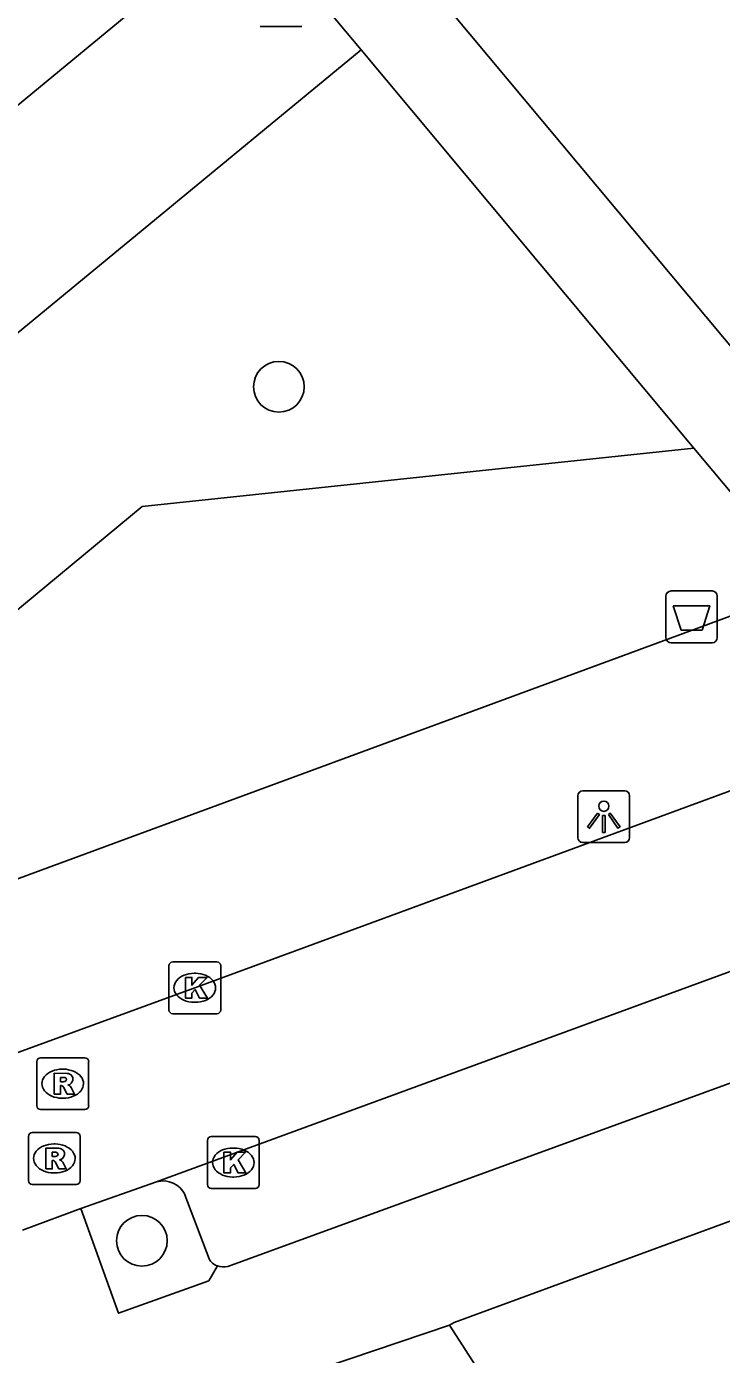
# Model space of a CAD drawing. Extents: x 159718 to 160783, y 383290 to 384030.
# Drawn here: x 160375.18 to 160388.58, y 383441.2 to 383466.82 of the extents above; entities that cross this region are included whole.
import ezdxf

# ---------------------------------------------------------------- set-up
doc = ezdxf.new("R2010")
doc.units = 0
for name, color, linetype in [('IMGEO_Afvalbak', 7, 'Continuous'), ('IMGEO_Boom', 7, 'Continuous'), ('IMGEO_Groenvoorziening', 7, 'Continuous'), ('IMGEO_Kolk', 7, 'Continuous'), ('IMGEO_Lichtpunt', 7, 'Continuous'), ('IMGEO_Pand', 7, 'Continuous'), ('IMGEO_Parkeervlak_open', 7, 'Continuous'), ('IMGEO_Rijbaan_lokaal_open', 7, 'Continuous'), ('IMGEO_Rioolput', 7, 'Continuous'), ('IMGEO_Voetpad_open', 7, 'Continuous')]:
    doc.layers.add(name, color=color, linetype=linetype)

msp = doc.modelspace()

# ---------------------------------------------------------------- linework, layer by layer
at = {"layer": 'IMGEO_Afvalbak'}
for p, q in [((160387.506, 383455.034), (160387.506, 383455.834)), ((160387.506, 383455.834), (160387.506, 383455.034)), ((160387.606, 383455.934), (160388.396, 383455.934)), ((160388.396, 383455.934), (160387.606, 383455.934)), ((160388.496, 383455.834), (160388.496, 383455.034)), ((160388.496, 383455.034), (160388.496, 383455.834)), ((160388.396, 383454.934), (160387.606, 383454.934)), ((160387.606, 383454.934), (160388.396, 383454.934))]:
    msp.add_line(p, q, dxfattribs=at)
msp.add_lwpolyline([(160387.649, 383455.648), (160388.353, 383455.648), (160388.204, 383455.178), (160387.798, 383455.178), (160387.649, 383455.648)], dxfattribs=at)
for centre, start, end in [((160387.606, 383455.834), 90, 180), ((160387.606, 383455.834), 90, 180), ((160388.396, 383455.834), 0, 90), ((160388.396, 383455.834), 360, 90), ((160387.606, 383455.034), 180, 270), ((160387.606, 383455.034), 180, 270), ((160388.396, 383455.034), 270, 0), ((160388.396, 383455.034), 270, 0)]:
    msp.add_arc(centre, 0.1, start, end, dxfattribs=at)
at = {"layer": 'IMGEO_Boom'}
for centre in [(160380.042, 383459.873), (160377.401, 383443.398)]:
    msp.add_circle(centre, 0.489, dxfattribs=at)
at = {"layer": 'IMGEO_Groenvoorziening'}
for points in [[(160365.869, 383453.384), (160381.631, 383466.371)], [(160368.511, 383450.191), (160377.403, 383457.565), (160388.042, 383458.692)]]:
    msp.add_lwpolyline(points, dxfattribs=at)
at = {"layer": 'IMGEO_Kolk'}
for p, q in [((160377.92, 383447.852), (160377.92, 383448.704)), ((160377.995, 383448.778), (160378.847, 383448.778)), ((160378.921, 383448.704), (160378.921, 383447.852)), ((160378.408, 383448.558), (160378.433, 383448.558)), ((160378.431, 383447.998), (160378.406, 383447.998)), ((160378.847, 383447.778), (160377.995, 383447.778)), ((160378.663, 383444.481), (160378.663, 383445.333)), ((160378.738, 383445.407), (160379.59, 383445.407)), ((160379.664, 383445.333), (160379.664, 383444.481)), ((160379.151, 383445.187), (160379.176, 383445.187)), ((160379.174, 383444.627), (160379.149, 383444.627)), ((160379.59, 383444.407), (160378.738, 383444.407))]:
    msp.add_line(p, q, dxfattribs=at)
for points in [[(160377.92, 383447.852), (160377.92, 383448.704)], [(160377.995, 383448.778), (160378.847, 383448.778)], [(160378.921, 383448.704), (160378.921, 383447.852)], [(160378.241, 383448.478), (160378.364, 383448.478), (160378.364, 383448.327), (160378.494, 383448.478), (160378.658, 383448.478), (160378.512, 383448.327), (160378.665, 383448.078), (160378.513, 383448.078), (160378.428, 383448.242), (160378.364, 383448.175), (160378.364, 383448.078), (160378.241, 383448.078), (160378.241, 383448.478)], [(160378.847, 383447.778), (160377.995, 383447.778)], [(160378.663, 383444.481), (160378.663, 383445.333)], [(160378.738, 383445.407), (160379.59, 383445.407)], [(160379.664, 383445.333), (160379.664, 383444.481)], [(160378.984, 383445.107), (160379.107, 383445.107), (160379.107, 383444.956), (160379.237, 383445.107), (160379.401, 383445.107), (160379.255, 383444.956), (160379.408, 383444.707), (160379.256, 383444.707), (160379.171, 383444.871), (160379.107, 383444.804), (160379.107, 383444.707), (160378.984, 383444.707), (160378.984, 383445.107)], [(160379.59, 383444.407), (160378.738, 383444.407)]]:
    msp.add_lwpolyline(points, dxfattribs=at)
for centre, start, end in [((160377.997, 383448.702), 91.552, 178.448), ((160377.997, 383448.702), 91.552, 178.448), ((160378.845, 383448.702), 1.552, 88.448), ((160378.845, 383448.702), 1.552, 88.448), ((160377.997, 383447.854), 181.552, 268.448), ((160377.997, 383447.854), 181.552, 268.448), ((160378.845, 383447.854), 271.552, 358.448), ((160378.845, 383447.854), 271.552, 358.448), ((160378.74, 383445.331), 91.552, 178.448), ((160378.74, 383445.331), 91.552, 178.448), ((160379.588, 383445.331), 1.552, 88.448), ((160379.588, 383445.331), 1.552, 88.448), ((160378.74, 383444.483), 181.552, 268.448), ((160378.74, 383444.483), 181.552, 268.448), ((160379.588, 383444.483), 271.552, 358.448), ((160379.588, 383444.483), 271.552, 358.448)]:
    msp.add_arc(centre, 0.0765, start, end, dxfattribs=at)
for centre, major_axis, ratio, start_param, end_param in [((160378.407, 383448.278), (-0.387, 0.002), 0.722429, 4.712389, 7.853982), ((160378.432, 383448.278), (-0.39, 0.002), 0.717154, 1.570796, 4.712389), ((160379.15, 383444.907), (-0.387, 0.002), 0.722429, 4.712389, 7.853982), ((160379.175, 383444.907), (-0.39, 0.002), 0.717154, 1.570796, 4.712389)]:
    msp.add_ellipse(centre, major_axis=major_axis, ratio=ratio, start_param=start_param, end_param=end_param, dxfattribs=at)
at = {"layer": 'IMGEO_Lichtpunt'}
for p, q in [((160379.679, 383466.823), (160380.487, 383466.823)), ((160379.679, 383466.823), (160380.487, 383466.823)), ((160385.81, 383451.983), (160385.81, 383451.176)), ((160385.81, 383451.983), (160385.81, 383451.176)), ((160386.712, 383452.078), (160385.904, 383452.078)), ((160386.712, 383452.078), (160385.904, 383452.078)), ((160386.806, 383451.176), (160386.806, 383451.983)), ((160386.806, 383451.176), (160386.806, 383451.983)), ((160385.904, 383451.082), (160386.712, 383451.082)), ((160385.904, 383451.082), (160386.712, 383451.082))]:
    msp.add_line(p, q, dxfattribs=at)
for points in [[(160386.184, 383451.647), (160386.223, 383451.619), (160386.035, 383451.357), (160385.997, 383451.384), (160386.184, 383451.647)], [(160386.396, 383451.619), (160386.434, 383451.646), (160386.621, 383451.384), (160386.582, 383451.356), (160386.396, 383451.619)], [(160386.286, 383451.599), (160386.333, 383451.599), (160386.333, 383451.277), (160386.286, 383451.277), (160386.286, 383451.599)]]:
    msp.add_lwpolyline(points, dxfattribs=at)
msp.add_circle((160386.309, 383451.781), 0.0994, dxfattribs=at)
for centre, start, end in [((160385.904, 383451.983), 90, 180), ((160385.904, 383451.983), 90, 180), ((160386.712, 383451.983), 0, 90), ((160386.712, 383451.983), 0, 90), ((160385.904, 383451.176), 180, 270), ((160385.904, 383451.176), 180, 270), ((160386.712, 383451.176), 270, 0), ((160386.712, 383451.176), 270, 360)]:
    msp.add_arc(centre, 0.0946, start, end, dxfattribs=at)
at = {"layer": 'IMGEO_Pand'}
for points in [[(160383.334, 383441.767), (160383.421, 383441.823), (160388.78, 383443.786)], [(160384.777, 383437.913), (160385.51, 383438.389), (160383.334, 383441.767)]]:
    msp.add_lwpolyline(points, dxfattribs=at)
at = {"layer": 'IMGEO_Parkeervlak_open'}
msp.add_lwpolyline([(160378.695, 383443.046), (160378.232, 383444.281)], dxfattribs=at)
for centre, radius, start, end in [((160377.813, 383444.092), 0.46, 24.2656, 106.5016), ((160378.966, 383443.209), 0.316, 211.0888, 250.0649)]:
    msp.add_arc(centre, radius, start, end, dxfattribs=at)
at = {"layer": 'IMGEO_Rijbaan_lokaal_open'}
for points in [[(160373.951, 383446.647), (160378.421, 383448.278), (160391.978, 383453.269), (160406.976, 383458.771), (160408.637, 383459.367), (160411.383, 383460.426), (160414.256, 383461.59)], [(160377.682, 383444.533), (160394.918, 383450.857)], [(160376.222, 383444.022), (160377.682, 383444.533)], [(160376.222, 383444.022), (160375.101, 383443.604)]]:
    msp.add_lwpolyline(points, dxfattribs=at)
at = {"layer": 'IMGEO_Rioolput'}
for p, q in [((160375.373, 383446.002), (160375.373, 383446.854)), ((160375.448, 383446.928), (160376.3, 383446.928)), ((160376.374, 383446.854), (160376.374, 383446.002)), ((160375.861, 383446.708), (160375.886, 383446.708)), ((160375.884, 383446.148), (160375.859, 383446.148)), ((160376.3, 383445.928), (160375.448, 383445.928)), ((160375.212, 383444.559), (160375.212, 383445.411)), ((160375.287, 383445.485), (160376.139, 383445.485)), ((160375.7, 383445.265), (160375.725, 383445.265)), ((160376.213, 383445.411), (160376.213, 383444.559)), ((160376.139, 383444.485), (160375.287, 383444.485)), ((160375.723, 383444.705), (160375.698, 383444.705))]:
    msp.add_line(p, q, dxfattribs=at)
for points in [[(160375.373, 383446.002), (160375.373, 383446.854)], [(160375.448, 383446.928), (160376.3, 383446.928)], [(160376.374, 383446.854), (160376.374, 383446.002)], [(160375.962, 383446.626), (160375.71, 383446.628), (160375.71, 383446.228)], [(160375.888, 383446.547), (160375.834, 383446.547), (160375.834, 383446.466)], [(160375.71, 383446.228), (160375.834, 383446.228), (160375.834, 383446.39), (160375.845, 383446.39)], [(160375.834, 383446.466), (160375.886, 383446.466)], [(160375.892, 383446.361), (160375.963, 383446.228), (160376.103, 383446.228), (160376.038, 383446.354)], [(160376.3, 383445.928), (160375.448, 383445.928)], [(160375.212, 383444.559), (160375.212, 383445.411)], [(160375.287, 383445.485), (160376.139, 383445.485)], [(160376.213, 383445.411), (160376.213, 383444.559)], [(160375.801, 383445.183), (160375.549, 383445.185), (160375.549, 383444.785)], [(160375.727, 383445.104), (160375.673, 383445.104), (160375.673, 383445.023)], [(160375.673, 383445.023), (160375.725, 383445.023)], [(160375.549, 383444.785), (160375.673, 383444.785), (160375.673, 383444.947), (160375.684, 383444.947)], [(160375.731, 383444.918), (160375.802, 383444.785), (160375.942, 383444.785), (160375.877, 383444.911)], [(160376.139, 383444.485), (160375.287, 383444.485)]]:
    msp.add_lwpolyline(points, dxfattribs=at)
for centre, radius, start, end in [((160375.45, 383446.852), 0.0765, 91.552, 178.448), ((160375.45, 383446.852), 0.0765, 91.552, 178.448), ((160376.298, 383446.852), 0.0765, 1.552, 88.448), ((160376.298, 383446.852), 0.0765, 1.552, 88.448), ((160375.894, 383446.451), 0.0964, 77.0061, 93.1865), ((160375.908, 383446.508), 0.0378, 276.6634, 79.6772), ((160375.961, 383446.516), 0.109, 350.3612, 89.416), ((160375.844, 383446.337), 0.0533, 26.0293, 88.6989), ((160375.87, 383446.655), 0.19, 274.7715, 282.9687), ((160375.959, 383446.516), 0.112, 277.5842, 350.9817), ((160375.943, 383446.301), 0.108, 29.5134, 73.7905), ((160375.45, 383446.004), 0.0765, 181.552, 268.448), ((160375.45, 383446.004), 0.0765, 181.552, 268.448), ((160376.298, 383446.004), 0.0765, 271.552, 358.448), ((160376.298, 383446.004), 0.0765, 271.552, 358.448), ((160375.289, 383445.409), 0.0765, 91.552, 178.448), ((160375.289, 383445.409), 0.0765, 91.552, 178.448), ((160376.137, 383445.409), 0.0765, 1.552, 88.448), ((160376.137, 383445.409), 0.0765, 1.552, 88.448), ((160375.709, 383445.212), 0.19, 274.7715, 282.9687), ((160375.733, 383445.008), 0.0964, 77.0061, 93.1865), ((160375.747, 383445.065), 0.0378, 276.6634, 79.6772), ((160375.8, 383445.073), 0.109, 350.3612, 89.416), ((160375.798, 383445.073), 0.112, 277.5842, 350.9817), ((160375.683, 383444.894), 0.0533, 26.0293, 88.6989), ((160375.782, 383444.858), 0.108, 29.5134, 73.7905), ((160375.289, 383444.561), 0.0765, 181.552, 268.448), ((160375.289, 383444.561), 0.0765, 181.552, 268.448), ((160376.137, 383444.561), 0.0765, 271.552, 358.448), ((160376.137, 383444.561), 0.0765, 271.552, 358.448)]:
    msp.add_arc(centre, radius, start, end, dxfattribs=at)
for centre, major_axis, ratio, start_param, end_param in [((160375.86, 383446.428), (-0.387, 0.002), 0.722429, 4.712389, 7.853982), ((160375.885, 383446.428), (-0.39, 0.002), 0.717154, 1.570796, 4.712389), ((160375.699, 383444.985), (-0.387, 0.002), 0.722429, 4.712389, 7.853982), ((160375.724, 383444.985), (-0.39, 0.002), 0.717154, 1.570796, 4.712389)]:
    msp.add_ellipse(centre, major_axis=major_axis, ratio=ratio, start_param=start_param, end_param=end_param, dxfattribs=at)
at = {"layer": 'IMGEO_Voetpad_open'}
for points in [[(160365.869, 383453.384), (160363.713, 383455.991), (160379.453, 383468.98), (160381.631, 383466.371)], [(160390.731, 383458.291), (160383.034, 383467.507)], [(160381.631, 383466.371), (160388.042, 383458.692)], [(160388.042, 383458.692), (160389.54, 383456.898)], [(160389.111, 383455.585), (160373.029, 383449.652), (160370.713, 383448.82)], [(160394.94, 383448.699), (160379.056, 383442.903)], [(160378.858, 383442.912), (160378.69, 383442.626), (160376.949, 383441.999), (160376.222, 383444.022)], [(160383.334, 383441.767), (160376.083, 383439.317), (160367.001, 383435.99), (160347.581, 383428.877), (160344.764, 383427.86), (160344.049, 383427.352), (160344.251, 383427.204), (160336.818, 383418.367)]]:
    msp.add_lwpolyline(points, dxfattribs=at)
msp.add_arc((160378.971, 383443.216), 0.324, 249.5855, 285.2094, dxfattribs=at)

doc.saveas('drawing.dxf')
